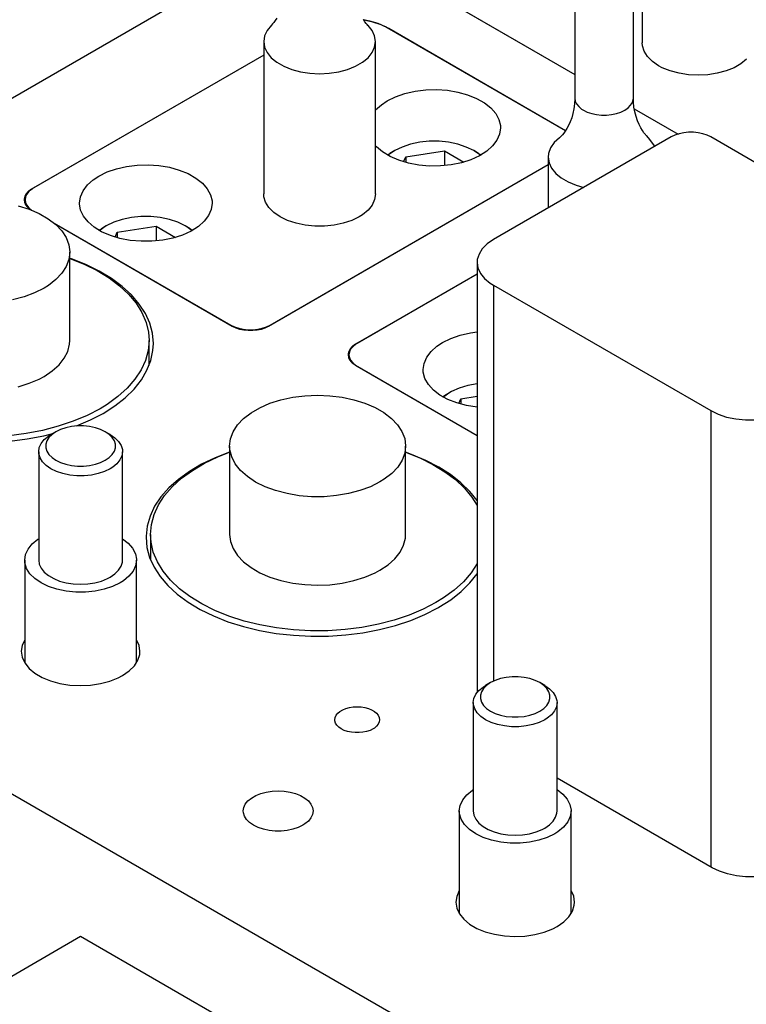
# Model space of a CAD drawing. Header units: inches. Extents: x 3 to 289, y 4 to 291.
# Tile 478 of 634: x 71.61 to 74.86, y 276.23 to 280.63. Entities that reach past the tile are written whole.
import ezdxf

# ---------------------------------------------------------------- set-up
doc = ezdxf.new("R2010")
doc.units = ezdxf.units.IN
doc.header["$LTSCALE"] = 0.5
doc.header["$MEASUREMENT"] = 0
doc.layers.add('STR_INS', color=8, linetype='Continuous')

msp = doc.modelspace()

# ---------------------------------------------------------------- linework, layer by layer
at = {"layer": 'STR_INS', "color": 6, "linetype": 'Continuous'}
for p, q in [((74.395, 281.2112), (74.395, 280.5291)), ((74.0933, 281.0987), (74.0933, 280.2822)), ((74.3553, 280.2822), (74.3553, 281.0987)), ((72.7355, 280.6082), (72.7169, 280.5854)), ((72.7365, 280.6092), (72.7353, 280.608)), ((72.741, 280.6141), (72.7365, 280.6092)), ((72.7464, 280.6207), (72.741, 280.6141)), ((72.7527, 280.6294), (72.7464, 280.6207)), ((72.7596, 280.6402), (72.7527, 280.6294)), ((73.154, 280.6241), (73.1475, 280.6336)), ((73.1598, 280.6167), (73.154, 280.6241)), ((73.1647, 280.6111), (73.1598, 280.6167)), ((73.1676, 280.608), (73.1647, 280.6111)), ((73.168, 280.6077), (73.1675, 280.6082)), ((73.1864, 280.5849), (73.168, 280.6077)), ((72.7055, 280.5611), (72.7015, 280.5361)), ((72.7169, 280.5854), (72.7055, 280.5611)), ((73.1977, 280.5606), (73.1864, 280.5849)), ((73.2015, 280.5355), (73.1977, 280.5606)), ((72.7015, 280.5361), (72.7015, 280.5355)), ((72.7015, 280.5355), (72.7015, 279.8535)), ((72.7015, 280.5355), (72.7053, 280.5104)), ((73.1977, 280.5104), (73.2015, 280.5355)), ((73.2015, 279.8535), (73.2015, 280.5355)), ((72.7053, 280.5104), (72.7166, 280.4861)), ((72.7166, 280.4861), (72.735, 280.4633)), ((73.168, 280.4633), (73.1864, 280.4861)), ((73.1864, 280.4861), (73.1977, 280.5104)), ((72.735, 280.4633), (72.76, 280.4427)), ((72.76, 280.4427), (72.7908, 280.4249)), ((73.1122, 280.4249), (73.143, 280.4427)), ((73.143, 280.4427), (73.168, 280.4633)), ((72.7908, 280.4249), (72.8265, 280.4105)), ((72.8265, 280.4105), (72.866, 280.3999)), ((72.866, 280.3999), (72.9081, 280.3934)), ((72.9081, 280.3934), (72.9515, 280.3912)), ((72.9515, 280.3912), (72.9949, 280.3934)), ((72.9949, 280.3934), (73.037, 280.3999)), ((73.037, 280.3999), (73.0765, 280.4105)), ((73.0765, 280.4105), (73.1122, 280.4249)), ((74.0922, 280.2572), (74.0894, 280.235)), ((74.0933, 280.28), (74.0922, 280.2572)), ((74.0933, 280.2822), (74.0933, 280.28)), ((74.3558, 280.2648), (74.3553, 280.2822)), ((74.358, 280.2422), (74.3558, 280.2648)), ((74.085, 280.2138), (74.0794, 280.1941)), ((74.0894, 280.235), (74.085, 280.2138)), ((74.362, 280.2205), (74.358, 280.2422)), ((74.3673, 280.2001), (74.362, 280.2205)), ((74.0727, 280.1761), (74.0655, 280.16)), ((74.0794, 280.1941), (74.0727, 280.1761)), ((74.3737, 280.1813), (74.3673, 280.2001)), ((74.3809, 280.1646), (74.3737, 280.1813)), ((74.3883, 280.1501), (74.3809, 280.1646)), ((74.0438, 280.125), (74.0376, 280.1175)), ((74.0506, 280.1345), (74.0438, 280.125)), ((74.058, 280.1462), (74.0506, 280.1345)), ((74.0655, 280.16), (74.058, 280.1462)), ((74.3958, 280.1378), (74.3883, 280.1501)), ((74.4028, 280.1277), (74.3958, 280.1378)), ((74.4091, 280.1196), (74.4028, 280.1277)), ((74.4117, 280.1167), (74.4091, 280.1196)), ((74.0014, 280.0832), (73.9851, 280.0598)), ((74.0244, 280.1045), (74.0014, 280.0832)), ((74.0258, 280.1056), (74.0244, 280.1045)), ((74.0285, 280.108), (74.0258, 280.1056)), ((74.0325, 280.1119), (74.0285, 280.108)), ((74.0376, 280.1175), (74.0325, 280.1119)), ((74.4115, 280.1168), (74.4127, 280.1155)), ((74.4127, 280.1155), (74.4222, 280.1042)), ((74.4222, 280.1042), (74.4501, 280.068)), ((73.9761, 280.0352), (73.9743, 280.0178)), ((73.9851, 280.0598), (73.9761, 280.0352)), ((74.4501, 280.068), (74.4514, 280.0663)), ((73.9743, 280.0178), (73.9743, 279.7908)), ((73.9743, 280.0178), (73.9781, 279.9927)), ((73.9781, 279.9927), (73.9894, 279.9684)), ((73.9894, 279.9684), (74.0078, 279.9456)), ((74.0078, 279.9456), (74.0328, 279.925)), ((74.0328, 279.925), (74.0636, 279.9072)), ((74.0636, 279.9072), (74.0993, 279.8928)), ((74.0993, 279.8928), (74.1342, 279.8832))]:
    msp.add_line(p, q, dxfattribs=at)
at = {"layer": 'STR_INS', "color": 132, "linetype": 'Continuous'}
for p, q in [((69.95, 279.3453), (72.794, 280.9873)), ((73.5331, 280.7118), (74.0933, 280.3884)), ((73.1768, 280.6273), (73.1478, 280.6331)), ((73.2138, 280.6161), (73.1768, 280.6273)), ((73.2469, 280.6013), (73.2138, 280.6161)), ((73.2538, 280.5975), (73.2469, 280.6013)), ((74.052, 280.1367), (73.2538, 280.5975)), ((72.7015, 280.4746), (71.6628, 279.8749)), ((74.3594, 280.2348), (74.5553, 280.1216)), ((73.3585, 280.0762), (73.3207, 280.0636)), ((73.3994, 280.0848), (73.3585, 280.0762)), ((73.4423, 280.0891), (73.3994, 280.0848)), ((73.4859, 280.0891), (73.4423, 280.0891)), ((73.5288, 280.0848), (73.4859, 280.0891)), ((73.5698, 280.0762), (73.5288, 280.0848)), ((73.6075, 280.0636), (73.5698, 280.0762)), ((73.2545, 280.0281), (73.2653, 280.0346)), ((73.2874, 280.0474), (73.2593, 280.0281)), ((73.2874, 280.0474), (73.2653, 280.0346)), ((73.3207, 280.0636), (73.2874, 280.0474)), ((73.2874, 280.0474), (73.2874, 280.0474)), ((73.3366, 280.019), (73.5108, 280.046)), ((73.5108, 280.046), (73.597, 279.9962)), ((73.5108, 280.046), (73.5108, 279.9802)), ((73.6409, 280.0474), (73.6075, 280.0636)), ((73.663, 280.0346), (73.6409, 280.0474)), ((73.6434, 280.046), (73.6409, 280.0474)), ((73.6709, 280.0265), (73.6434, 280.046)), ((73.663, 280.0346), (73.6737, 280.0281)), ((73.2593, 280.0281), (73.2574, 280.0265)), ((73.3266, 279.9976), (73.3366, 280.019)), ((73.3366, 280.019), (73.3366, 279.9947)), ((72.7234, 279.2626), (73.9743, 279.9847)), ((71.6479, 279.8644), (71.6384, 279.8542)), ((71.6499, 279.8661), (71.6479, 279.8644)), ((71.6628, 279.8749), (71.6499, 279.8661)), ((71.6293, 279.8317), (71.6291, 279.828)), ((71.6291, 279.828), (71.6308, 279.8164)), ((71.6322, 279.8432), (71.6293, 279.8317)), ((71.6308, 279.8164), (71.636, 279.8053)), ((71.6384, 279.8542), (71.6322, 279.8432)), ((71.636, 279.8053), (71.6445, 279.7948)), ((71.6445, 279.7948), (71.6479, 279.7916)), ((71.6479, 279.7916), (71.6603, 279.7825)), ((71.6603, 279.7825), (71.6628, 279.781)), ((71.6628, 279.781), (71.6648, 279.7799)), ((71.7633, 279.723), (72.5608, 279.2626)), ((72.0303, 279.7268), (71.9969, 279.7106)), ((72.068, 279.7394), (72.0303, 279.7268)), ((72.109, 279.748), (72.068, 279.7394)), ((72.1519, 279.7523), (72.109, 279.748)), ((72.1955, 279.7523), (72.1519, 279.7523)), ((72.2384, 279.748), (72.1955, 279.7523)), ((72.2793, 279.7393), (72.2384, 279.748)), ((72.3171, 279.7268), (72.2793, 279.7393)), ((72.3504, 279.7106), (72.3171, 279.7268)), ((71.9641, 279.6913), (71.9748, 279.6978)), ((71.9689, 279.6913), (71.9669, 279.6897)), ((71.9969, 279.7106), (71.9689, 279.6913)), ((71.9969, 279.7106), (71.9748, 279.6978)), ((71.9969, 279.7106), (71.9969, 279.7106)), ((72.0361, 279.6608), (72.0461, 279.6822)), ((72.0461, 279.6822), (72.2204, 279.7092)), ((72.0461, 279.6822), (72.0461, 279.6579)), ((72.2204, 279.7092), (72.3066, 279.6594)), ((72.2204, 279.7092), (72.2204, 279.6434)), ((72.3725, 279.6978), (72.3504, 279.7106)), ((72.3529, 279.7092), (72.3504, 279.7106)), ((72.3804, 279.6897), (72.3529, 279.7092)), ((72.3725, 279.6978), (72.3833, 279.6913)), ((71.8412, 279.5629), (71.8359, 279.5647)), ((71.9059, 279.5373), (71.8412, 279.5629)), ((71.9656, 279.5081), (71.9059, 279.5373)), ((72.0199, 279.4755), (71.9656, 279.5081)), ((72.0682, 279.4398), (72.0199, 279.4755)), ((73.6561, 279.4948), (73.1123, 279.1809)), ((72.1099, 279.4015), (72.0682, 279.4398)), ((72.1446, 279.361), (72.1099, 279.4015)), ((72.172, 279.3186), (72.1446, 279.361)), ((72.1918, 279.2749), (72.172, 279.3186)), ((72.2038, 279.2302), (72.1918, 279.2749)), ((72.5608, 279.2626), (72.5762, 279.2551)), ((72.5762, 279.2551), (72.5935, 279.2493)), ((72.5935, 279.2493), (72.6124, 279.2454)), ((72.6124, 279.2454), (72.6321, 279.2434)), ((72.6321, 279.2434), (72.6521, 279.2434)), ((72.6521, 279.2434), (72.6719, 279.2454)), ((72.6719, 279.2454), (72.6907, 279.2493)), ((72.6907, 279.2493), (72.7081, 279.2551)), ((72.7081, 279.2551), (72.7234, 279.2626)), ((72.2078, 279.185), (72.2038, 279.2302)), ((72.1963, 279.1088), (72.2058, 279.1537)), ((72.2058, 279.1537), (72.2078, 279.185)), ((73.088, 279.1602), (73.0817, 279.1492)), ((73.0975, 279.1704), (73.088, 279.1602)), ((73.0995, 279.172), (73.0975, 279.1704)), ((73.1123, 279.1809), (73.0995, 279.172)), ((72.1789, 279.0647), (72.1963, 279.1088)), ((73.0789, 279.1377), (73.0787, 279.134)), ((73.0787, 279.134), (73.0804, 279.1224)), ((73.0817, 279.1492), (73.0789, 279.1377)), ((73.0804, 279.1224), (73.0856, 279.1112)), ((73.0856, 279.1112), (73.0941, 279.1008)), ((72.1538, 279.0218), (72.1789, 279.0647)), ((73.0941, 279.1008), (73.0975, 279.0976)), ((73.0975, 279.0976), (73.1099, 279.0885)), ((73.1099, 279.0885), (73.1123, 279.087)), ((73.1123, 279.087), (73.6561, 278.7731)), ((72.1213, 278.9807), (72.1538, 279.0218)), ((72.0817, 278.9416), (72.1213, 278.9807)), ((73.5761, 278.9848), (73.5416, 278.9693)), ((73.6146, 278.9965), (73.5761, 278.9848)), ((73.6561, 279.0042), (73.6146, 278.9965)), ((72.0354, 278.9051), (72.0817, 278.9416)), ((73.502, 278.9462), (73.5127, 278.9528)), ((73.5068, 278.9463), (73.5049, 278.9446)), ((73.5348, 278.9656), (73.5068, 278.9463)), ((73.5348, 278.9656), (73.5127, 278.9528)), ((73.5416, 278.9693), (73.5348, 278.9656)), ((73.5741, 278.9157), (73.584, 278.9371)), ((73.584, 278.9371), (73.6561, 278.9483)), ((73.584, 278.9371), (73.584, 278.9129)), ((71.9829, 278.8716), (72.0354, 278.9051)), ((71.8636, 278.8153), (71.9266, 278.8422)), ((71.9266, 278.8422), (71.9829, 278.8716)), ((71.566, 278.7478), (71.6425, 278.7574)), ((71.6425, 278.7574), (71.7169, 278.7716)), ((71.7169, 278.7716), (71.7575, 278.7814)), ((72.4838, 278.6728), (72.4235, 278.644)), ((72.5489, 278.698), (72.4838, 278.6728)), ((73.3633, 278.6882), (73.3363, 278.698)), ((73.4266, 278.6615), (73.3633, 278.6882)), ((72.4235, 278.644), (72.3685, 278.6117)), ((73.4848, 278.6313), (73.4266, 278.6615)), ((73.5374, 278.5977), (73.4848, 278.6313)), ((72.3685, 278.6117), (72.3196, 278.5764)), ((73.5838, 278.5613), (73.5374, 278.5977)), ((72.2771, 278.5384), (72.2416, 278.4981)), ((72.3196, 278.5764), (72.2771, 278.5384)), ((73.6235, 278.5223), (73.5838, 278.5613)), ((72.2416, 278.4981), (72.2133, 278.4559)), ((73.6561, 278.4812), (73.6235, 278.5223)), ((72.2133, 278.4559), (72.1927, 278.4123)), ((72.1927, 278.4123), (72.1799, 278.3677)), ((72.1799, 278.3677), (72.175, 278.3225)), ((72.175, 278.3225), (72.1749, 278.3175)), ((72.1749, 278.3175), (72.1789, 278.2723)), ((72.1789, 278.2723), (72.1909, 278.2276)), ((72.1909, 278.2276), (72.2107, 278.1838)), ((72.2107, 278.1838), (72.2381, 278.1415)), ((72.2381, 278.1415), (72.2728, 278.1009)), ((73.6239, 278.1131), (73.6561, 278.1538)), ((75.5943, 274.8474), (69.95, 278.1061)), ((72.2728, 278.1009), (72.3145, 278.0626)), ((73.5843, 278.0741), (73.6239, 278.1131)), ((72.3145, 278.0626), (72.3628, 278.027)), ((73.538, 278.0376), (73.5843, 278.0741)), ((72.3628, 278.027), (72.4171, 277.9944)), ((73.4811, 278.0015), (73.4855, 278.0041)), ((73.4855, 278.0041), (73.538, 278.0376)), ((72.4171, 277.9944), (72.4768, 277.9651)), ((72.4768, 277.9651), (72.5414, 277.9396)), ((73.359, 277.9451), (73.4225, 277.9715)), ((73.4225, 277.9715), (73.4811, 278.0015)), ((72.5414, 277.9396), (72.6102, 277.9179)), ((72.6102, 277.9179), (72.6825, 277.9005)), ((73.2195, 277.9041), (73.291, 277.9225)), ((73.291, 277.9225), (73.359, 277.9451)), ((72.6825, 277.9005), (72.7575, 277.8873)), ((72.7575, 277.8873), (72.8344, 277.8787)), ((72.8344, 277.8787), (72.9124, 277.8746)), ((72.9124, 277.8746), (72.9907, 277.8751)), ((72.9907, 277.8751), (73.0686, 277.8802)), ((73.0686, 277.8802), (73.1451, 277.8899)), ((73.1451, 277.8899), (73.2195, 277.9041)), ((71.6202, 277.8333), (71.6164, 277.8072)), ((71.632, 277.859), (71.6202, 277.8333)), ((72.1436, 277.8337), (72.132, 277.859)), ((72.1476, 277.8072), (72.1436, 277.8337)), ((71.6164, 277.8072), (71.6204, 277.7807)), ((72.1384, 277.7671), (72.1465, 277.7932)), ((72.1465, 277.7932), (72.1476, 277.8072)), ((71.6204, 277.7807), (71.6322, 277.755)), ((71.6322, 277.755), (71.6516, 277.7309)), ((72.0994, 277.7191), (72.1225, 277.7421)), ((72.1225, 277.7421), (72.1384, 277.7671)), ((71.6516, 277.7309), (71.6779, 277.709)), ((71.6779, 277.709), (71.7103, 277.6901)), ((72.0502, 277.6885), (72.0698, 277.6987)), ((72.0698, 277.6987), (72.0994, 277.7191)), ((71.7103, 277.6901), (71.7479, 277.6748)), ((71.7479, 277.6748), (71.7895, 277.6634)), ((71.7895, 277.6634), (71.8339, 277.6563)), ((71.8339, 277.6563), (71.8798, 277.6538)), ((71.8798, 277.6538), (71.9257, 277.6559)), ((71.9257, 277.6559), (71.9703, 277.6625)), ((71.9703, 277.6625), (72.0122, 277.6735)), ((72.0122, 277.6735), (72.0502, 277.6885)), ((73.0204, 277.5111), (73.025, 277.5208)), ((73.025, 277.5208), (73.0324, 277.53)), ((73.0324, 277.53), (73.0424, 277.5383)), ((73.0424, 277.5383), (73.0548, 277.5454)), ((73.0548, 277.5454), (73.0692, 277.5512)), ((73.0692, 277.5512), (73.085, 277.5555)), ((73.085, 277.5555), (73.102, 277.5581)), ((73.102, 277.5581), (73.1194, 277.559)), ((73.1194, 277.559), (73.1369, 277.5581)), ((73.1369, 277.5581), (73.1538, 277.5555)), ((73.1538, 277.5555), (73.1697, 277.5512)), ((73.1697, 277.5512), (73.184, 277.5454)), ((73.184, 277.5454), (73.1964, 277.5383)), ((73.1964, 277.5383), (73.2065, 277.53)), ((73.2065, 277.53), (73.2139, 277.5208)), ((73.2139, 277.5208), (73.2184, 277.5111)), ((73.0189, 277.501), (73.0204, 277.5111)), ((73.0193, 277.4959), (73.0189, 277.501)), ((73.0223, 277.486), (73.0193, 277.4959)), ((73.0283, 277.4765), (73.0223, 277.486)), ((73.0371, 277.4677), (73.0283, 277.4765)), ((73.2139, 277.4811), (73.2065, 277.472)), ((73.2184, 277.4909), (73.2139, 277.4811)), ((73.2184, 277.5111), (73.2199, 277.501)), ((73.2199, 277.501), (73.2184, 277.4909)), ((73.0484, 277.4599), (73.0371, 277.4677)), ((73.0618, 277.4534), (73.0484, 277.4599)), ((73.0769, 277.4484), (73.0618, 277.4534)), ((73.0934, 277.4449), (73.0769, 277.4484)), ((73.1107, 277.4432), (73.0934, 277.4449)), ((73.1282, 277.4432), (73.1107, 277.4432)), ((73.1454, 277.4449), (73.1282, 277.4432)), ((73.1619, 277.4484), (73.1454, 277.4449)), ((73.1771, 277.4534), (73.1619, 277.4484)), ((73.1905, 277.4599), (73.1771, 277.4534)), ((73.1964, 277.4637), (73.1905, 277.4599)), ((73.2065, 277.472), (73.1964, 277.4637)), ((74.7086, 276.8386), (74.014, 277.2396)), ((72.6654, 277.1618), (72.6877, 277.1709)), ((72.6877, 277.1709), (72.7124, 277.1775)), ((72.7124, 277.1775), (72.7387, 277.1816)), ((72.7387, 277.1816), (72.7659, 277.1829)), ((72.7659, 277.1829), (72.793, 277.1816)), ((72.793, 277.1816), (72.8193, 277.1775)), ((72.8193, 277.1775), (72.844, 277.1709)), ((72.844, 277.1709), (72.8663, 277.1618)), ((72.612, 277.1084), (72.619, 277.1236)), ((72.619, 277.1236), (72.6306, 277.1378)), ((72.6306, 277.1378), (72.6462, 277.1507)), ((72.6462, 277.1507), (72.6654, 277.1618)), ((72.8663, 277.1618), (72.8856, 277.1507)), ((72.8856, 277.1507), (72.9012, 277.1378)), ((72.9012, 277.1378), (72.9127, 277.1236)), ((72.9127, 277.1236), (72.9197, 277.1084)), ((72.6096, 277.0927), (72.612, 277.1084)), ((72.6102, 277.0849), (72.6096, 277.0927)), ((72.6149, 277.0694), (72.6102, 277.0849)), ((72.9197, 277.1084), (72.9221, 277.0927)), ((72.9221, 277.0927), (72.9197, 277.0771)), ((72.6243, 277.0546), (72.6149, 277.0694)), ((72.6379, 277.041), (72.6243, 277.0546)), ((72.6554, 277.0289), (72.6379, 277.041)), ((72.8856, 277.0347), (72.8764, 277.0289)), ((72.9012, 277.0476), (72.8856, 277.0347)), ((72.9127, 277.0619), (72.9012, 277.0476)), ((72.9197, 277.0771), (72.9127, 277.0619)), ((72.6762, 277.0188), (72.6554, 277.0289)), ((72.6998, 277.011), (72.6762, 277.0188)), ((72.7254, 277.0056), (72.6998, 277.011)), ((72.7522, 277.0029), (72.7254, 277.0056)), ((72.7795, 277.0029), (72.7522, 277.0029)), ((72.8063, 277.0056), (72.7795, 277.0029)), ((72.8319, 277.011), (72.8063, 277.0056)), ((72.8555, 277.0188), (72.8319, 277.011)), ((72.8764, 277.0289), (72.8555, 277.0188)), ((74.7407, 276.8231), (74.7086, 276.8386)), ((74.7769, 276.811), (74.7407, 276.8231)), ((74.8162, 276.8027), (74.7769, 276.811)), ((74.8574, 276.7985), (74.8162, 276.8027)), ((74.8993, 276.7985), (74.8574, 276.7985)), ((73.5765, 276.7363), (73.5648, 276.7106)), ((74.0882, 276.711), (74.0765, 276.7363)), ((73.5648, 276.7106), (73.5609, 276.6845)), ((73.5609, 276.6845), (73.5649, 276.658)), ((74.0922, 276.6845), (74.0882, 276.711)), ((74.0911, 276.6706), (74.0922, 276.6845)), ((73.5649, 276.658), (73.5768, 276.6323)), ((74.0671, 276.6194), (74.0829, 276.6444)), ((74.0829, 276.6444), (74.0911, 276.6706)), ((73.5768, 276.6323), (73.5961, 276.6082)), ((73.5961, 276.6082), (73.6224, 276.5864)), ((74.0144, 276.576), (74.044, 276.5964)), ((74.044, 276.5964), (74.0671, 276.6194)), ((73.6224, 276.5864), (73.6548, 276.5675)), ((73.6548, 276.5675), (73.6924, 276.5521)), ((73.6924, 276.5521), (73.734, 276.5407)), ((73.9148, 276.5398), (73.9568, 276.5508)), ((73.9568, 276.5508), (73.9948, 276.5658)), ((73.9948, 276.5658), (74.0144, 276.576)), ((73.734, 276.5407), (73.7784, 276.5337)), ((73.7784, 276.5337), (73.8243, 276.5311)), ((73.8243, 276.5311), (73.8702, 276.5332)), ((73.8702, 276.5332), (73.9148, 276.5398))]:
    msp.add_line(p, q, dxfattribs=at)
at = {"layer": 'STR_INS', "color": 9, "linetype": 'Continuous'}
for p, q in [((73.5401, 280.7077), (74.0933, 280.3884)), ((73.1897, 280.6222), (73.1495, 280.6307)), ((73.2275, 280.6096), (73.1897, 280.6222)), ((73.2608, 280.5934), (73.2275, 280.6096)), ((74.052, 280.1367), (73.2608, 280.5934)), ((74.396, 280.5166), (74.395, 280.5291)), ((74.4035, 280.4918), (74.396, 280.5166)), ((72.7015, 280.4746), (71.6699, 279.879)), ((74.4184, 280.4681), (74.4035, 280.4918)), ((74.4402, 280.4463), (74.4184, 280.4681)), ((74.4682, 280.4271), (74.4402, 280.4463)), ((74.4843, 280.4186), (74.4682, 280.4271)), ((74.8365, 280.4364), (74.8057, 280.4186)), ((74.8615, 280.457), (74.8365, 280.4364)), ((74.52, 280.4041), (74.4843, 280.4186)), ((74.5595, 280.3935), (74.52, 280.4041)), ((74.6016, 280.387), (74.5595, 280.3935)), ((74.645, 280.3848), (74.6016, 280.387)), ((74.6884, 280.387), (74.645, 280.3848)), ((74.7305, 280.3935), (74.6884, 280.387)), ((74.77, 280.4041), (74.7305, 280.3935)), ((74.8057, 280.4186), (74.77, 280.4041)), ((73.2914, 280.2888), (73.3331, 280.3033)), ((73.3331, 280.3033), (73.3784, 280.3136)), ((73.3784, 280.3136), (73.4261, 280.3194)), ((73.4261, 280.3194), (73.4747, 280.3208)), ((73.4747, 280.3208), (73.5231, 280.3175)), ((73.5231, 280.3175), (73.5698, 280.3096)), ((73.5698, 280.3096), (73.6138, 280.2975)), ((73.6138, 280.2975), (73.6537, 280.2814)), ((73.2015, 280.2294), (73.2276, 280.2531)), ((73.2276, 280.2531), (73.2542, 280.2707)), ((73.2542, 280.2707), (73.2914, 280.2888)), ((73.6537, 280.2814), (73.6885, 280.2617)), ((73.6885, 280.2617), (73.7172, 280.239)), ((73.7172, 280.239), (73.7392, 280.214)), ((73.7392, 280.214), (73.7538, 280.1871)), ((74.3594, 280.2348), (74.5553, 280.1216)), ((73.7538, 280.1871), (73.7605, 280.1593)), ((73.757, 280.1214), (73.7451, 280.0942)), ((73.761, 280.1495), (73.757, 280.1214)), ((73.7605, 280.1593), (73.761, 280.1495)), ((74.5604, 280.123), (74.5415, 280.1168)), ((74.5808, 280.1273), (74.5604, 280.123)), ((74.6023, 280.1295), (74.5808, 280.1273)), ((74.6241, 280.1295), (74.6023, 280.1295)), ((74.6455, 280.1273), (74.6241, 280.1295)), ((74.666, 280.123), (74.6455, 280.1273)), ((74.6849, 280.1168), (74.666, 280.123)), ((73.7451, 280.0942), (73.7257, 280.0684)), ((74.5248, 280.1087), (73.7293, 279.6494)), ((74.5415, 280.1168), (74.5248, 280.1087)), ((74.7016, 280.1087), (74.6849, 280.1168)), ((75.939, 279.3942), (74.7016, 280.1087)), ((73.2057, 280.0651), (73.2015, 280.0696)), ((73.233, 280.0419), (73.2057, 280.0651)), ((73.2666, 280.0215), (73.233, 280.0419)), ((73.6992, 280.0448), (73.6664, 280.024)), ((73.7257, 280.0684), (73.6992, 280.0448)), ((73.3055, 280.0046), (73.2666, 280.0215)), ((73.3486, 279.9916), (73.3055, 280.0046)), ((73.3949, 279.9828), (73.3486, 279.9916)), ((73.5856, 279.9931), (73.5396, 279.9837)), ((73.6282, 280.0066), (73.5856, 279.9931)), ((73.6664, 280.024), (73.6282, 280.0066)), ((71.9637, 279.9339), (72.0009, 279.952)), ((72.0009, 279.952), (72.0427, 279.9665)), ((72.0427, 279.9665), (72.088, 279.9768)), ((72.088, 279.9768), (72.1356, 279.9826)), ((72.1356, 279.9826), (72.1842, 279.984)), ((72.1842, 279.984), (72.2326, 279.9807)), ((72.2326, 279.9807), (72.2794, 279.9728)), ((72.2794, 279.9728), (72.3233, 279.9607)), ((72.3233, 279.9607), (72.3632, 279.9446)), ((72.3632, 279.9446), (72.398, 279.9249)), ((72.7305, 279.2666), (73.9743, 279.9847)), ((73.443, 279.9785), (73.3949, 279.9828)), ((73.4917, 279.9788), (73.443, 279.9785)), ((73.5396, 279.9837), (73.4917, 279.9788)), ((71.9121, 279.8937), (71.9386, 279.9173)), ((71.9386, 279.9173), (71.9637, 279.9339)), ((72.398, 279.9249), (72.4268, 279.9022)), ((72.4268, 279.9022), (72.4487, 279.8772)), ((71.65, 279.8641), (71.6408, 279.8527)), ((71.6516, 279.8656), (71.65, 279.8641)), ((71.6645, 279.8757), (71.6516, 279.8656)), ((71.6699, 279.879), (71.6645, 279.8757)), ((71.8808, 279.8407), (71.8927, 279.8679)), ((71.8927, 279.8679), (71.9121, 279.8937)), ((72.4487, 279.8772), (72.4633, 279.8503)), ((71.6351, 279.8405), (71.6332, 279.828)), ((71.6332, 279.828), (71.6332, 279.8103)), ((71.6332, 279.828), (71.6351, 279.8154)), ((71.6408, 279.8527), (71.6351, 279.8405)), ((71.6351, 279.8154), (71.6408, 279.8033)), ((71.8768, 279.8127), (71.8808, 279.8407)), ((71.8769, 279.8089), (71.8768, 279.8127)), ((72.4633, 279.8503), (72.4701, 279.8225)), ((72.4705, 279.8127), (72.4665, 279.7846)), ((72.4701, 279.8225), (72.4705, 279.8127)), ((72.7024, 279.8409), (72.7015, 279.8535)), ((72.71, 279.8161), (72.7024, 279.8409)), ((72.7249, 279.7925), (72.71, 279.8161)), ((73.1977, 279.8284), (73.1864, 279.8041)), ((73.2015, 279.8535), (73.1977, 279.8284)), ((71.6408, 279.8033), (71.65, 279.7919)), ((71.65, 279.7919), (71.6625, 279.7816)), ((71.6625, 279.7816), (71.6645, 279.7802)), ((71.6645, 279.7802), (71.6656, 279.7795)), ((71.8819, 279.781), (71.8769, 279.8089)), ((71.8948, 279.7539), (71.8819, 279.781)), ((72.4665, 279.7846), (72.4547, 279.7574)), ((72.7467, 279.7707), (72.7249, 279.7925)), ((72.7747, 279.7514), (72.7467, 279.7707)), ((73.168, 279.7813), (73.143, 279.7607)), ((73.1864, 279.8041), (73.168, 279.7813)), ((71.7633, 279.723), (72.5537, 279.2666)), ((71.9152, 279.7283), (71.8948, 279.7539)), ((71.9426, 279.7051), (71.9152, 279.7283)), ((72.4352, 279.7316), (72.4088, 279.708)), ((72.4547, 279.7574), (72.4352, 279.7316)), ((72.8081, 279.7353), (72.7747, 279.7514)), ((72.8458, 279.7227), (72.8081, 279.7353)), ((72.8868, 279.7141), (72.8458, 279.7227)), ((73.0571, 279.7227), (73.0162, 279.7141)), ((73.0949, 279.7353), (73.0571, 279.7227)), ((73.1283, 279.7514), (73.0949, 279.7353)), ((73.143, 279.7607), (73.1283, 279.7514)), ((71.9761, 279.6847), (71.9426, 279.7051)), ((72.015, 279.6678), (71.9761, 279.6847)), ((72.376, 279.6872), (72.3377, 279.6698)), ((72.4088, 279.708), (72.376, 279.6872)), ((72.9297, 279.7097), (72.8868, 279.7141)), ((72.9733, 279.7097), (72.9297, 279.7097)), ((73.0162, 279.7141), (72.9733, 279.7097)), ((72.0582, 279.6548), (72.015, 279.6678)), ((72.1044, 279.646), (72.0582, 279.6548)), ((72.1525, 279.6417), (72.1044, 279.646)), ((72.2012, 279.642), (72.1525, 279.6417)), ((72.2492, 279.6469), (72.2012, 279.642)), ((72.2951, 279.6563), (72.2492, 279.6469)), ((72.3377, 279.6698), (72.2951, 279.6563)), ((73.7293, 279.6494), (73.7013, 279.6301)), ((73.6795, 279.6083), (73.6646, 279.5847)), ((73.7013, 279.6301), (73.6795, 279.6083)), ((73.657, 279.5599), (73.6561, 279.5473)), ((73.6561, 279.5473), (73.6561, 277.6226)), ((73.6561, 279.5473), (73.6599, 279.5223)), ((73.6646, 279.5847), (73.657, 279.5599)), ((73.6599, 279.5223), (73.6712, 279.498)), ((73.6561, 279.4948), (73.1194, 279.185)), ((73.6712, 279.498), (73.6896, 279.4752)), ((73.6896, 279.4752), (73.7146, 279.4546)), ((73.7146, 279.4546), (73.7293, 279.4453)), ((73.7293, 279.4453), (74.7016, 278.8839)), ((72.5537, 279.2666), (72.5704, 279.2585)), ((72.5704, 279.2585), (72.5893, 279.2523)), ((72.5893, 279.2523), (72.6098, 279.248)), ((72.6098, 279.248), (72.6312, 279.2458)), ((72.6312, 279.2458), (72.653, 279.2458)), ((72.653, 279.2458), (72.6745, 279.248)), ((72.6745, 279.248), (72.695, 279.2523)), ((72.695, 279.2523), (72.7138, 279.2585)), ((72.7138, 279.2585), (72.7305, 279.2666)), ((73.5017, 279.1888), (73.5388, 279.207)), ((73.5388, 279.207), (73.5806, 279.2214)), ((73.5806, 279.2214), (73.6259, 279.2317)), ((73.6259, 279.2317), (73.6561, 279.236)), ((73.0903, 279.1586), (73.0847, 279.1465)), ((73.0996, 279.17), (73.0903, 279.1586)), ((73.1012, 279.1716), (73.0996, 279.17)), ((73.1141, 279.1817), (73.1012, 279.1716)), ((73.1194, 279.185), (73.1141, 279.1817)), ((73.45, 279.1487), (73.4765, 279.1723)), ((73.4765, 279.1723), (73.5017, 279.1888)), ((73.0847, 279.1465), (73.0828, 279.134)), ((73.0828, 279.134), (73.0828, 279.1163)), ((73.0828, 279.134), (73.0847, 279.1214)), ((73.0847, 279.1214), (73.0903, 279.1093)), ((73.0903, 279.1093), (73.0996, 279.0979)), ((73.4187, 279.0956), (73.4306, 279.1229)), ((73.4306, 279.1229), (73.45, 279.1487)), ((73.0996, 279.0979), (73.1121, 279.0876)), ((73.1121, 279.0876), (73.1141, 279.0862)), ((73.1141, 279.0862), (73.1194, 279.0829)), ((73.1194, 279.0829), (73.6561, 278.7731)), ((73.4147, 279.0676), (73.4187, 279.0956)), ((73.4155, 279.0558), (73.4147, 279.0676)), ((73.4228, 279.028), (73.4155, 279.0558)), ((73.4379, 279.0013), (73.4228, 279.028)), ((73.4603, 278.9763), (73.4379, 279.0013)), ((73.4896, 278.9539), (73.4603, 278.9763)), ((73.5248, 278.9344), (73.4896, 278.9539)), ((73.565, 278.9186), (73.5248, 278.9344)), ((73.6092, 278.9068), (73.565, 278.9186)), ((73.6561, 278.8992), (73.6092, 278.9068)), ((74.7016, 278.8839), (74.735, 278.8678)), ((74.735, 278.8678), (74.7727, 278.8552)), ((74.7727, 278.8552), (74.8136, 278.8466)), ((74.8136, 278.8466), (74.8566, 278.8422)), ((74.8566, 278.8422), (74.9001, 278.8422)), ((70.4678, 275.7153), (71.882, 276.5318)), ((71.882, 276.5318), (74.7104, 274.8989))]:
    msp.add_line(p, q, dxfattribs=at)
at = {"layer": 'STR_INS', "color": 4, "linetype": 'Continuous'}
for p, q in [((73.2538, 280.5975), (73.2538, 280.5974)), ((74.0933, 280.2822), (74.0953, 280.269)), ((74.0953, 280.269), (74.1012, 280.2563)), ((74.1012, 280.2563), (74.1108, 280.2444)), ((74.343, 280.2502), (74.3508, 280.2626)), ((74.3508, 280.2626), (74.3548, 280.2756)), ((74.3548, 280.2756), (74.3553, 280.2822)), ((74.1108, 280.2444), (74.1239, 280.2336)), ((74.1239, 280.2336), (74.1316, 280.2287)), ((74.1316, 280.2287), (74.1491, 280.2202)), ((74.1491, 280.2202), (74.1689, 280.2136)), ((74.1689, 280.2136), (74.1904, 280.2091)), ((74.1904, 280.2091), (74.2129, 280.2068)), ((74.2129, 280.2068), (74.2357, 280.2068)), ((74.2357, 280.2068), (74.2582, 280.2091)), ((74.2582, 280.2091), (74.2796, 280.2136)), ((74.2796, 280.2136), (74.2994, 280.2202)), ((74.2994, 280.2202), (74.3169, 280.2287)), ((74.3169, 280.2287), (74.3316, 280.2388)), ((74.3316, 280.2388), (74.343, 280.2502)), ((71.6628, 279.8749), (71.6628, 279.8746)), ((73.7293, 279.4453), (73.7293, 277.6737)), ((73.1123, 279.1809), (73.1123, 279.1805)), ((74.7016, 278.8839), (74.7016, 276.8427))]:
    msp.add_line(p, q, dxfattribs=at)
at = {"layer": 'STR_INS', "color": 96, "linetype": 'Continuous'}
for p, q in [((71.6025, 279.8003), (71.6518, 279.7849)), ((71.6518, 279.7849), (71.6968, 279.7655)), ((71.6968, 279.7655), (71.7366, 279.7427)), ((71.7366, 279.7427), (71.7704, 279.7169)), ((71.7704, 279.7169), (71.7975, 279.6885)), ((71.7975, 279.6885), (71.8173, 279.6582)), ((71.8173, 279.6582), (71.8295, 279.6266)), ((71.8295, 279.6266), (71.8337, 279.5943)), ((71.8337, 279.5932), (71.8297, 279.5609)), ((71.8337, 279.5943), (71.8337, 279.5932)), ((71.8337, 279.1978), (71.8337, 279.5932)), ((71.8297, 279.5609), (71.8178, 279.5293)), ((71.8337, 279.5651), (71.8973, 279.5396)), ((71.8178, 279.5293), (71.7983, 279.4989)), ((71.8973, 279.5396), (71.956, 279.5105)), ((71.956, 279.5105), (72.0091, 279.4781)), ((71.7714, 279.4705), (71.7379, 279.4446)), ((71.7983, 279.4989), (71.7714, 279.4705)), ((72.0091, 279.4781), (72.0562, 279.4427)), ((71.7184, 279.4325), (71.676, 279.4113)), ((71.7379, 279.4446), (71.7184, 279.4325)), ((72.0562, 279.4427), (72.0967, 279.4047)), ((71.6289, 279.3938), (71.5779, 279.3803)), ((71.676, 279.4113), (71.6289, 279.3938)), ((72.0967, 279.4047), (72.1302, 279.3644)), ((72.1302, 279.3644), (72.1563, 279.3224)), ((72.1563, 279.3224), (72.1747, 279.279)), ((72.1747, 279.279), (72.1853, 279.2348)), ((71.8327, 279.1814), (71.8337, 279.1978)), ((72.1881, 279.1978), (72.1841, 279.1533)), ((72.1853, 279.2348), (72.1881, 279.1978)), ((72.1881, 279.0853), (72.1881, 279.1978)), ((71.8088, 279.1183), (71.8247, 279.1493)), ((71.8247, 279.1493), (71.8327, 279.1814)), ((72.1841, 279.1533), (72.1721, 279.1091)), ((71.7855, 279.0888), (71.8088, 279.1183)), ((72.1721, 279.1091), (72.1524, 279.066)), ((71.7184, 279.0371), (71.7552, 279.0616)), ((71.7552, 279.0616), (71.7855, 279.0888)), ((72.1524, 279.066), (72.125, 279.0242)), ((71.6518, 279.0062), (71.6968, 279.0255)), ((71.6968, 279.0255), (71.7184, 279.0371)), ((72.125, 279.0242), (72.0903, 278.9843)), ((71.6025, 278.9908), (71.6518, 279.0062)), ((72.0903, 278.9843), (72.0486, 278.9467)), ((72.0486, 278.9467), (72.0004, 278.9118)), ((72.7293, 278.9167), (72.7785, 278.9323)), ((72.7785, 278.9323), (72.831, 278.9437)), ((72.831, 278.9437), (72.8858, 278.9506)), ((72.8858, 278.9506), (72.9417, 278.953)), ((72.9417, 278.953), (72.9976, 278.9508)), ((72.9976, 278.9508), (73.0525, 278.944)), ((73.0525, 278.944), (73.1051, 278.9328)), ((73.1051, 278.9328), (73.1544, 278.9173)), ((71.969, 278.8925), (71.9115, 278.8626)), ((72.0004, 278.9118), (71.969, 278.8925)), ((72.6448, 278.8744), (72.6844, 278.8973)), ((72.6844, 278.8973), (72.7293, 278.9167)), ((73.1544, 278.9173), (73.1994, 278.898)), ((73.1994, 278.898), (73.2392, 278.8752)), ((71.9115, 278.8626), (71.8491, 278.8363)), ((72.5844, 278.82), (72.6113, 278.8484)), ((72.6113, 278.8484), (72.6448, 278.8744)), ((73.2392, 278.8752), (73.273, 278.8494)), ((73.273, 278.8494), (73.3001, 278.821)), ((71.7822, 278.8138), (71.7117, 278.7955)), ((71.8491, 278.8363), (71.7822, 278.8138)), ((72.5648, 278.7897), (72.5844, 278.82)), ((73.3001, 278.821), (73.3199, 278.7907)), ((71.6383, 278.7814), (71.5628, 278.7718)), ((71.7117, 278.7955), (71.6383, 278.7814)), ((72.5489, 278.7257), (72.5529, 278.758)), ((72.5529, 278.758), (72.5648, 278.7897)), ((73.3199, 278.7907), (73.3321, 278.7591)), ((73.3321, 278.7591), (73.3363, 278.7268)), ((72.5489, 278.7257), (72.5489, 278.3303)), ((72.55, 278.7087), (72.5489, 278.7257)), ((73.3363, 278.7257), (73.3323, 278.6934)), ((73.3363, 278.7268), (73.3363, 278.7257)), ((73.3363, 278.3303), (73.3363, 278.7257)), ((72.4364, 278.6483), (72.4959, 278.6767)), ((72.4959, 278.6767), (72.5489, 278.6975)), ((72.5582, 278.6767), (72.55, 278.7087)), ((72.5742, 278.6456), (72.5582, 278.6767)), ((73.3323, 278.6934), (73.3204, 278.6618)), ((73.3363, 278.6975), (73.3999, 278.6721)), ((73.3999, 278.6721), (73.4586, 278.643)), ((72.3822, 278.6164), (72.4364, 278.6483)), ((72.5976, 278.6162), (72.5742, 278.6456)), ((73.3009, 278.6314), (73.274, 278.603)), ((73.3204, 278.6618), (73.3009, 278.6314)), ((73.4586, 278.643), (73.5117, 278.6106)), ((72.2924, 278.5438), (72.3341, 278.5815)), ((72.3341, 278.5815), (72.3822, 278.6164)), ((72.6281, 278.589), (72.5976, 278.6162)), ((72.6649, 278.5646), (72.6281, 278.589)), ((73.2405, 278.5771), (73.221, 278.565)), ((73.274, 278.603), (73.2405, 278.5771)), ((73.5117, 278.6106), (73.5588, 278.5752)), ((72.2577, 278.5039), (72.2924, 278.5438)), ((72.7074, 278.5435), (72.6649, 278.5646)), ((72.7547, 278.526), (72.7074, 278.5435)), ((73.1786, 278.5438), (73.1315, 278.5263)), ((73.221, 278.565), (73.1786, 278.5438)), ((73.5588, 278.5752), (73.5993, 278.5371)), ((73.5993, 278.5371), (73.6328, 278.4969)), ((72.2303, 278.4622), (72.2577, 278.5039)), ((72.8057, 278.5126), (72.7547, 278.526)), ((72.8596, 278.5035), (72.8057, 278.5126)), ((72.9151, 278.499), (72.8596, 278.5035)), ((72.9712, 278.499), (72.9151, 278.499)), ((73.0267, 278.5037), (72.9712, 278.499)), ((73.0805, 278.5128), (73.0267, 278.5037)), ((73.1315, 278.5263), (73.0805, 278.5128)), ((73.6328, 278.4969), (73.6561, 278.4602)), ((72.2106, 278.419), (72.2303, 278.4622)), ((72.1986, 278.3749), (72.2106, 278.419)), ((72.1946, 278.3303), (72.1986, 278.3749)), ((72.1946, 278.3303), (72.1946, 278.2177)), ((72.1971, 278.2955), (72.1946, 278.3303)), ((72.5489, 278.3303), (72.5529, 278.298)), ((73.3273, 278.2818), (73.3353, 278.3139)), ((73.3353, 278.3139), (73.3363, 278.3303)), ((72.2073, 278.2512), (72.1971, 278.2955)), ((72.5529, 278.298), (72.5648, 278.2664)), ((73.3114, 278.2508), (73.3273, 278.2818)), ((72.2253, 278.2078), (72.2073, 278.2512)), ((72.5648, 278.2664), (72.5844, 278.236)), ((72.5844, 278.236), (72.6113, 278.2076)), ((73.2881, 278.2213), (73.3114, 278.2508)), ((72.2511, 278.1657), (72.2253, 278.2078)), ((72.6113, 278.2076), (72.6448, 278.1817)), ((72.6448, 278.1817), (72.6844, 278.1587)), ((73.221, 278.1696), (73.2578, 278.1941)), ((73.2578, 278.1941), (73.2881, 278.2213)), ((73.6561, 278.2005), (73.629, 278.1587)), ((72.2842, 278.1254), (72.2511, 278.1657)), ((72.6844, 278.1587), (72.7293, 278.1393)), ((72.7293, 278.1393), (72.7785, 278.1237)), ((73.1051, 278.1233), (73.1544, 278.1387)), ((73.1544, 278.1387), (73.1994, 278.158)), ((73.1994, 278.158), (73.221, 278.1696)), ((73.629, 278.1587), (73.5947, 278.1187)), ((72.3244, 278.0872), (72.2842, 278.1254)), ((72.7785, 278.1237), (72.831, 278.1124)), ((72.831, 278.1124), (72.8858, 278.1054)), ((72.8858, 278.1054), (72.9417, 278.103)), ((72.9417, 278.103), (72.9976, 278.1053)), ((72.9976, 278.1053), (73.0525, 278.112)), ((73.0525, 278.112), (73.1051, 278.1233)), ((73.5947, 278.1187), (73.5534, 278.0809)), ((72.3712, 278.0517), (72.3244, 278.0872)), ((72.4241, 278.0191), (72.3712, 278.0517)), ((73.5534, 278.0809), (73.5055, 278.0459)), ((72.4825, 277.9898), (72.4241, 278.0191)), ((73.4716, 278.0249), (73.4141, 277.995)), ((73.5055, 278.0459), (73.4716, 278.0249)), ((72.5458, 277.9642), (72.4825, 277.9898)), ((72.6134, 277.9425), (72.5458, 277.9642)), ((73.3517, 277.9687), (73.2848, 277.9463)), ((73.4141, 277.995), (73.3517, 277.9687)), ((72.6845, 277.925), (72.6134, 277.9425)), ((72.7584, 277.9118), (72.6845, 277.925)), ((73.2143, 277.9279), (73.1409, 277.9139)), ((73.2848, 277.9463), (73.2143, 277.9279)), ((72.8342, 277.903), (72.7584, 277.9118)), ((72.9112, 277.8988), (72.8342, 277.903)), ((72.9886, 277.8993), (72.9112, 277.8988)), ((73.0654, 277.9043), (72.9886, 277.8993)), ((73.1409, 277.9139), (73.0654, 277.9043))]:
    msp.add_line(p, q, dxfattribs=at)
at = {"layer": 'STR_INS', "color": 136, "linetype": 'Continuous'}
for p, q in [((71.7924, 278.7996), (71.7715, 278.7895)), ((71.816, 278.8075), (71.7924, 278.7996)), ((71.8415, 278.8129), (71.816, 278.8075)), ((71.8684, 278.8156), (71.8415, 278.8129)), ((71.8956, 278.8156), (71.8684, 278.8156)), ((71.9224, 278.8129), (71.8956, 278.8156)), ((71.948, 278.8075), (71.9224, 278.8129)), ((71.9716, 278.7996), (71.948, 278.8075)), ((71.9925, 278.7895), (71.9716, 278.7996)), ((71.7058, 278.7372), (71.7196, 278.7543)), ((71.7196, 278.7543), (71.7383, 278.7698)), ((71.7404, 278.7638), (71.7311, 278.7491)), ((71.7383, 278.7698), (71.7494, 278.7768)), ((71.754, 278.7775), (71.7404, 278.7638)), ((71.7715, 278.7895), (71.7494, 278.7768)), ((71.7715, 278.7895), (71.754, 278.7775)), ((71.7715, 278.7895), (71.7715, 278.7895)), ((72.0146, 278.7768), (71.9925, 278.7895)), ((72.01, 278.7775), (71.9925, 278.7895)), ((72.0236, 278.7638), (72.01, 278.7775)), ((72.0146, 278.7768), (72.0356, 278.7623)), ((72.0329, 278.7491), (72.0236, 278.7638)), ((72.0356, 278.7623), (72.0519, 278.746)), ((71.6945, 278.7002), (71.6973, 278.719)), ((71.6973, 278.719), (71.7058, 278.7372)), ((71.7311, 278.7491), (71.7263, 278.7336)), ((71.7263, 278.7336), (71.7263, 278.7179)), ((71.7263, 278.7179), (71.7311, 278.7024)), ((72.0376, 278.7336), (72.0329, 278.7491)), ((72.0329, 278.7024), (72.0376, 278.7179)), ((72.0376, 278.7179), (72.0376, 278.7336)), ((72.0519, 278.746), (72.0631, 278.7282)), ((72.0631, 278.7282), (72.0688, 278.7096)), ((72.0688, 278.7096), (72.0695, 278.7002)), ((71.6945, 278.7002), (71.6945, 278.2154)), ((71.6952, 278.6908), (71.6945, 278.7002)), ((71.7009, 278.6722), (71.6952, 278.6908)), ((71.7121, 278.6545), (71.7009, 278.6722)), ((71.7311, 278.7024), (71.7404, 278.6876)), ((71.7404, 278.6876), (71.754, 278.674)), ((71.754, 278.674), (71.7715, 278.6619)), ((71.9925, 278.6619), (72.01, 278.674)), ((72.01, 278.674), (72.0236, 278.6876)), ((72.0236, 278.6876), (72.0329, 278.7024)), ((72.0666, 278.6814), (72.0582, 278.6632)), ((72.0695, 278.7002), (72.0666, 278.6814)), ((72.0695, 278.2154), (72.0695, 278.7002)), ((71.7284, 278.6381), (71.7121, 278.6545)), ((71.7494, 278.6237), (71.7284, 278.6381)), ((71.7744, 278.6115), (71.7494, 278.6237)), ((71.7715, 278.6619), (71.7924, 278.6518)), ((71.7924, 278.6518), (71.816, 278.644)), ((71.816, 278.644), (71.8415, 278.6386)), ((71.8415, 278.6386), (71.8684, 278.6359)), ((71.8684, 278.6359), (71.8956, 278.6359)), ((71.8956, 278.6359), (71.9224, 278.6386)), ((71.9224, 278.6386), (71.948, 278.644)), ((71.948, 278.644), (71.9716, 278.6518)), ((71.9716, 278.6518), (71.9925, 278.6619)), ((72.0146, 278.6237), (71.9895, 278.6115)), ((72.0256, 278.6306), (72.0146, 278.6237)), ((72.0444, 278.6461), (72.0256, 278.6306)), ((72.0582, 278.6632), (72.0444, 278.6461)), ((71.8027, 278.6021), (71.7744, 278.6115)), ((71.8335, 278.5956), (71.8027, 278.6021)), ((71.8656, 278.5924), (71.8335, 278.5956)), ((71.8983, 278.5924), (71.8656, 278.5924)), ((71.9305, 278.5956), (71.8983, 278.5924)), ((71.9612, 278.6021), (71.9305, 278.5956)), ((71.9895, 278.6115), (71.9612, 278.6021)), ((71.6471, 278.2648), (71.6655, 278.2876)), ((71.6655, 278.2876), (71.6905, 278.3082)), ((71.6905, 278.3082), (71.6945, 278.3109)), ((72.0695, 278.3109), (72.0953, 278.2906)), ((72.0953, 278.2906), (72.1147, 278.2681)), ((71.632, 278.2154), (71.6358, 278.2405)), ((71.6358, 278.2405), (71.6471, 278.2648)), ((72.1147, 278.2681), (72.127, 278.244)), ((72.127, 278.244), (72.1319, 278.219)), ((71.632, 278.2154), (71.632, 277.7553)), ((71.6329, 278.2028), (71.632, 278.2154)), ((71.6405, 278.1781), (71.6329, 278.2028)), ((71.6945, 278.2154), (71.6973, 278.1966)), ((71.6973, 278.1966), (71.7058, 278.1784)), ((72.0519, 278.1697), (72.0631, 278.1874)), ((72.0631, 278.1874), (72.0688, 278.206)), ((72.0688, 278.206), (72.0695, 278.2154)), ((72.1282, 278.1903), (72.1169, 278.166)), ((72.132, 278.2154), (72.1282, 278.1903)), ((72.1319, 278.219), (72.132, 278.2154)), ((72.132, 277.7553), (72.132, 278.2154)), ((71.6554, 278.1544), (71.6405, 278.1781)), ((71.6772, 278.1326), (71.6554, 278.1544)), ((71.7058, 278.1784), (71.7196, 278.1613)), ((71.7196, 278.1613), (71.7383, 278.1458)), ((71.7383, 278.1458), (71.7615, 278.1325)), ((72.0025, 278.1325), (72.0146, 278.1389)), ((72.0146, 278.1389), (72.0356, 278.1533)), ((72.0356, 278.1533), (72.0519, 278.1697)), ((72.0985, 278.1432), (72.0735, 278.1226)), ((72.1169, 278.166), (72.0985, 278.1432)), ((71.7052, 278.1134), (71.6772, 278.1326)), ((71.7386, 278.0972), (71.7052, 278.1134)), ((71.7763, 278.0846), (71.7386, 278.0972)), ((71.7615, 278.1325), (71.7882, 278.1217)), ((71.7882, 278.1217), (71.8179, 278.1137)), ((71.8179, 278.1137), (71.8494, 278.1088)), ((71.8494, 278.1088), (71.882, 278.1072)), ((71.882, 278.1072), (71.9145, 278.1088)), ((71.9145, 278.1088), (71.9461, 278.1137)), ((71.9461, 278.1137), (71.9757, 278.1217)), ((71.9757, 278.1217), (72.0025, 278.1325)), ((72.0254, 278.0972), (71.9876, 278.0846)), ((72.0588, 278.1134), (72.0254, 278.0972)), ((72.0735, 278.1226), (72.0588, 278.1134)), ((71.8173, 278.076), (71.7763, 278.0846)), ((71.8602, 278.0716), (71.8173, 278.076)), ((71.9038, 278.0716), (71.8602, 278.0716)), ((71.9467, 278.076), (71.9038, 278.0716)), ((71.9876, 278.0846), (71.9467, 278.076)), ((73.6829, 277.6471), (73.6939, 277.6541)), ((73.6985, 277.6548), (73.6849, 277.6412)), ((73.716, 277.6668), (73.6939, 277.6541)), ((73.716, 277.6668), (73.6985, 277.6548)), ((73.7369, 277.6769), (73.716, 277.6668)), ((73.716, 277.6668), (73.716, 277.6668)), ((73.7605, 277.6848), (73.7369, 277.6769)), ((73.7861, 277.6902), (73.7605, 277.6848)), ((73.8129, 277.6929), (73.7861, 277.6902)), ((73.8401, 277.6929), (73.8129, 277.6929)), ((73.867, 277.6902), (73.8401, 277.6929)), ((73.8926, 277.6848), (73.867, 277.6902)), ((73.9161, 277.6769), (73.8926, 277.6848)), ((73.937, 277.6668), (73.9161, 277.6769)), ((73.9591, 277.6541), (73.937, 277.6668)), ((73.9545, 277.6548), (73.937, 277.6668)), ((73.9681, 277.6412), (73.9545, 277.6548)), ((73.9591, 277.6541), (73.9801, 277.6396)), ((73.6419, 277.5963), (73.6503, 277.6146)), ((73.6503, 277.6146), (73.6641, 277.6317)), ((73.6641, 277.6317), (73.6829, 277.6471)), ((73.6756, 277.6264), (73.6709, 277.6109)), ((73.6709, 277.6109), (73.6709, 277.5952)), ((73.6849, 277.6412), (73.6756, 277.6264)), ((73.9775, 277.6264), (73.9681, 277.6412)), ((73.9822, 277.6109), (73.9775, 277.6264)), ((73.9801, 277.6396), (73.9965, 277.6233)), ((73.9822, 277.5952), (73.9822, 277.6109)), ((73.9965, 277.6233), (74.0076, 277.6056)), ((73.639, 277.5775), (73.6419, 277.5963)), ((73.639, 277.5775), (73.639, 277.0927)), ((73.6397, 277.5681), (73.639, 277.5775)), ((73.6454, 277.5495), (73.6397, 277.5681)), ((73.6709, 277.5952), (73.6756, 277.5797)), ((73.6756, 277.5797), (73.6849, 277.5649)), ((73.6849, 277.5649), (73.6985, 277.5513)), ((73.9545, 277.5513), (73.9681, 277.5649)), ((73.9681, 277.5649), (73.9775, 277.5797)), ((73.9775, 277.5797), (73.9822, 277.5952)), ((74.0076, 277.6056), (74.0133, 277.587)), ((74.014, 277.5775), (74.0112, 277.5587)), ((74.0133, 277.587), (74.014, 277.5775)), ((74.014, 277.0927), (74.014, 277.5775)), ((73.6566, 277.5318), (73.6454, 277.5495)), ((73.6729, 277.5154), (73.6566, 277.5318)), ((73.6985, 277.5513), (73.716, 277.5393)), ((73.716, 277.5393), (73.7369, 277.5292)), ((73.7369, 277.5292), (73.7605, 277.5213)), ((73.7605, 277.5213), (73.7861, 277.5159)), ((73.867, 277.5159), (73.8926, 277.5213)), ((73.8926, 277.5213), (73.9161, 277.5292)), ((73.9161, 277.5292), (73.937, 277.5393)), ((73.937, 277.5393), (73.9545, 277.5513)), ((73.9889, 277.5234), (73.9702, 277.508)), ((74.0027, 277.5405), (73.9889, 277.5234)), ((74.0112, 277.5587), (74.0027, 277.5405)), ((73.6939, 277.501), (73.6729, 277.5154)), ((73.719, 277.4889), (73.6939, 277.501)), ((73.7473, 277.4794), (73.719, 277.4889)), ((73.778, 277.473), (73.7473, 277.4794)), ((73.7861, 277.5159), (73.8129, 277.5132)), ((73.8129, 277.5132), (73.8401, 277.5132)), ((73.8401, 277.5132), (73.867, 277.5159)), ((73.9058, 277.4794), (73.8751, 277.473)), ((73.9341, 277.4889), (73.9058, 277.4794)), ((73.9591, 277.501), (73.9341, 277.4889)), ((73.9702, 277.508), (73.9591, 277.501)), ((73.8102, 277.4697), (73.778, 277.473)), ((73.8429, 277.4697), (73.8102, 277.4697)), ((73.8751, 277.473), (73.8429, 277.4697)), ((73.61, 277.1649), (73.635, 277.1855)), ((73.635, 277.1855), (73.639, 277.1882)), ((74.014, 277.1882), (74.0399, 277.168)), ((74.0399, 277.168), (74.0593, 277.1454)), ((73.5803, 277.1178), (73.5916, 277.1421)), ((73.5916, 277.1421), (73.61, 277.1649)), ((74.0593, 277.1454), (74.0716, 277.1213)), ((73.5765, 277.0927), (73.5803, 277.1178)), ((73.5765, 277.0927), (73.5765, 276.6327)), ((73.5775, 277.0802), (73.5765, 277.0927)), ((73.585, 277.0554), (73.5775, 277.0802)), ((73.639, 277.0927), (73.6419, 277.0739)), ((74.0076, 277.0647), (74.0133, 277.0833)), ((74.0133, 277.0833), (74.014, 277.0927)), ((74.0716, 277.1213), (74.0765, 277.0963)), ((74.0765, 277.0927), (74.0727, 277.0677)), ((74.0765, 277.0963), (74.0765, 277.0927)), ((74.0765, 276.6327), (74.0765, 277.0927)), ((73.5999, 277.0317), (73.585, 277.0554)), ((73.6419, 277.0739), (73.6503, 277.0557)), ((73.6503, 277.0557), (73.6641, 277.0386)), ((73.6641, 277.0386), (73.6829, 277.0232)), ((73.9801, 277.0306), (73.9965, 277.047)), ((73.9965, 277.047), (74.0076, 277.0647)), ((74.0614, 277.0434), (74.043, 277.0206)), ((74.0727, 277.0677), (74.0614, 277.0434)), ((73.6217, 277.01), (73.5999, 277.0317)), ((73.6498, 276.9907), (73.6217, 277.01)), ((73.6831, 276.9745), (73.6498, 276.9907)), ((73.6829, 277.0232), (73.706, 277.0098)), ((73.706, 277.0098), (73.7328, 276.999)), ((73.7328, 276.999), (73.7624, 276.991)), ((73.7624, 276.991), (73.794, 276.9861)), ((73.8591, 276.9861), (73.8907, 276.991)), ((73.8907, 276.991), (73.9203, 276.999)), ((73.9203, 276.999), (73.947, 277.0098)), ((73.947, 277.0098), (73.9591, 277.0162)), ((73.9591, 277.0162), (73.9801, 277.0306)), ((74.0033, 276.9907), (73.9699, 276.9745)), ((74.018, 277), (74.0033, 276.9907)), ((74.043, 277.0206), (74.018, 277)), ((73.7209, 276.9619), (73.6831, 276.9745)), ((73.7618, 276.9533), (73.7209, 276.9619)), ((73.8047, 276.949), (73.7618, 276.9533)), ((73.794, 276.9861), (73.8265, 276.9845)), ((73.8483, 276.949), (73.8047, 276.949)), ((73.8265, 276.9845), (73.8591, 276.9861)), ((73.8912, 276.9533), (73.8483, 276.949)), ((73.9322, 276.9619), (73.8912, 276.9533)), ((73.9699, 276.9745), (73.9322, 276.9619))]:
    msp.add_line(p, q, dxfattribs=at)

doc.saveas('drawing.dxf')
